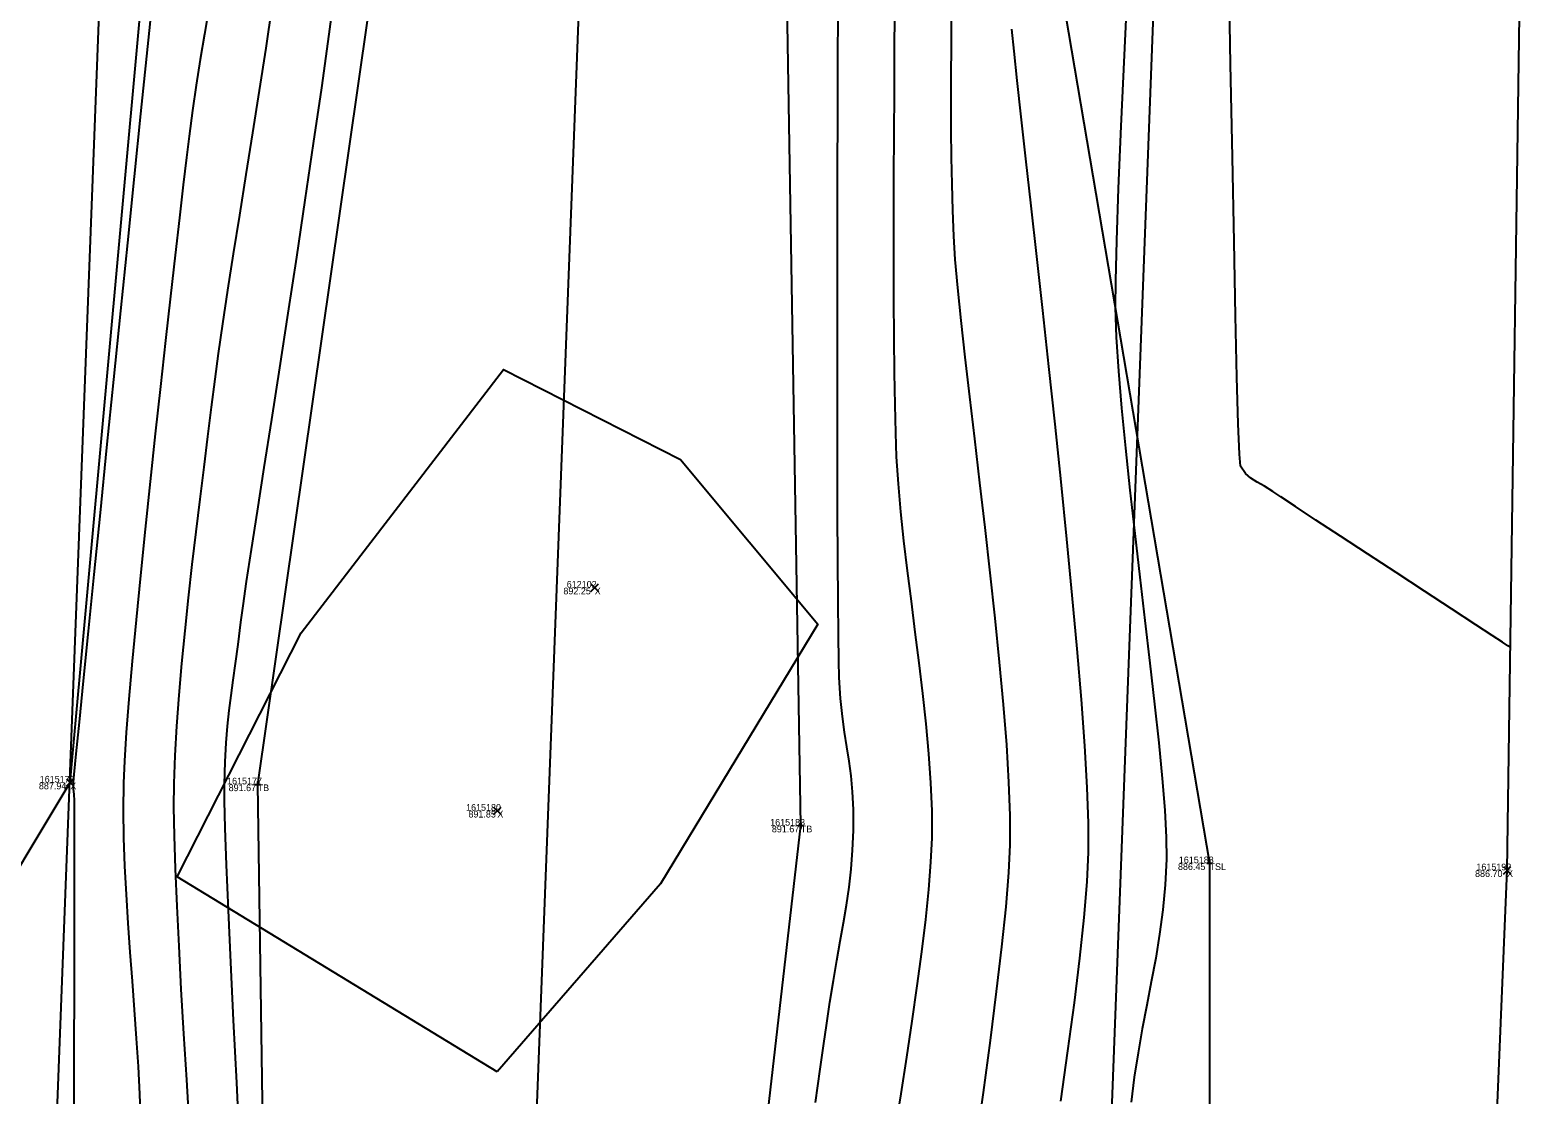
# Model space of a CAD drawing. Extents: x 1957117 to 1971063, y 701601 to 715861.
# Drawn here: x 1962680.5 to 1962759.2, y 702239.9 to 702295.5 of the extents above; entities that cross this region are included whole.
import ezdxf

# ---------------------------------------------------------------- set-up
doc = ezdxf.new("R2010")
doc.units = 0
for name, color, linetype in [('AP_X_Lights', 7, 'Continuous'), ('DT_X_Break_Line', 7, 'Continuous'), ('DT_X_Contour_Major', 7, 'Continuous'), ('DT_X_Contour_Minor', 7, 'Continuous'), ('DT_X_TIN_Hull', 7, 'Continuous'), ('GE_X_CL_20', 7, 'Continuous'), ('PV_P_Drive', 7, 'Continuous'), ('PV_P_Shoulder', 7, 'Continuous'), ('RS_Raster1', 7, 'Continuous'), ('RW_X_Esmt_RR', 7, 'Continuous'), ('SC_Scratch1', 7, 'Continuous'), ('VG_X_Tree_Line_Rt', 7, 'Continuous')]:
    doc.layers.add(name, color=color, linetype=linetype)

msp = doc.modelspace()

# ---------------------------------------------------------------- linework, layer by layer
at = {"layer": 'AP_X_Lights'}
for p, q in [((1962709.759, 702266.18), (1962710.147, 702266.57)), ((1962709.759, 702266.57), (1962710.147, 702266.18)), ((1962682.384, 702256.005), (1962682.772, 702256.395)), ((1962682.384, 702256.395), (1962682.772, 702256.005)), ((1962704.675, 702254.532), (1962705.063, 702254.922)), ((1962704.675, 702254.922), (1962705.063, 702254.532)), ((1962757.382, 702251.426), (1962757.77, 702251.816)), ((1962757.382, 702251.816), (1962757.77, 702251.426))]:
    msp.add_line(p, q, dxfattribs=at)
at = {"layer": 'DT_X_Break_Line'}
for points in [[(1962712.212, 702702.955), (1962716.271, 702654.75), (1962711.053, 702609.737), (1962713.646, 702554.428), (1962708.781, 702505.283), (1962707.233, 702455.469), (1962704.944, 702406.927), (1962695.192, 702355.079), (1962699.519, 702306.049), (1962692.358, 702256.103), (1962693.103, 702205.318), (1962697.09, 702154.707), (1962695.369, 702143.214), (1962687.557, 702105.709), (1962680.996, 702055.861)], [(1962752.132, 702702.919), (1962747.065, 702649.147), (1962745.48, 702606.97), (1962743.008, 702552.829), (1962740.623, 702503.302), (1962740.641, 702452.933), (1962736.982, 702403.388), (1962741.529, 702352.919), (1962733.397, 702302.963), (1962742.046, 702251.987), (1962742.053, 702202.145), (1962741.582, 702152.179), (1962738.197, 702102.408), (1962725.619, 702053.061)], [(1962672.291, 702056.441), (1962678.402, 702106.354), (1962662.847, 702156.902), (1962653.64, 702207.97), (1962682.578, 702256.2), (1962687.088, 702305.912), (1962688.383, 702356.115), (1962688.326, 702413.221), (1962687.321, 702456.746), (1962695.78, 702508.037), (1962696.797, 702556.263), (1962699.455, 702605.505), (1962702.117, 702657.987), (1962703.272, 702699.736)], [(1962713.582, 702053.996), (1962711.466, 702104.13), (1962714.937, 702203.608), (1962720.713, 702253.951), (1962719.889, 702303.145), (1962721.566, 702358.521), (1962719.193, 702407.367), (1962722.415, 702453.828), (1962727.642, 702504.653), (1962726.923, 702553.596), (1962728.43, 702603.611), (1962735.623, 702653.941), (1962730.179, 702698.673)]]:
    msp.add_lwpolyline(points, dxfattribs=at)
at = {"layer": 'DT_X_Contour_Major'}
for points in [[(1962693.104, 702296.72), (1962692.783, 702294.545), (1962692.444, 702292.337), (1962692.096, 702290.127), (1962691.749, 702287.947), (1962691.409, 702285.828), (1962691.085, 702283.802), (1962690.786, 702281.901), (1962690.52, 702280.155), (1962690.295, 702278.597), (1962690.12, 702277.258), (1962689.941, 702275.804), (1962689.749, 702274.266), (1962689.548, 702272.659), (1962689.341, 702270.998), (1962689.134, 702269.299), (1962688.931, 702267.577), (1962688.736, 702265.847), (1962688.553, 702264.123), (1962688.387, 702262.422), (1962688.243, 702260.759), (1962688.124, 702259.149), (1962688.035, 702257.606), (1962687.98, 702256.146), (1962687.971, 702254.92), (1962687.996, 702253.423), (1962688.052, 702251.69), (1962688.133, 702249.756), (1962688.237, 702247.654), (1962688.358, 702245.418), (1962688.493, 702243.083), (1962688.638, 702240.683), (1962688.788, 702238.252)], [(1962693.104, 702296.72), (1962692.783, 702294.545), (1962692.444, 702292.337), (1962692.096, 702290.127), (1962691.749, 702287.947), (1962691.409, 702285.828), (1962691.085, 702283.802), (1962690.786, 702281.901), (1962690.52, 702280.155), (1962690.295, 702278.597), (1962690.12, 702277.258), (1962689.941, 702275.804), (1962689.749, 702274.266), (1962689.548, 702272.659), (1962689.341, 702270.998), (1962689.134, 702269.299), (1962688.931, 702267.577), (1962688.736, 702265.847), (1962688.553, 702264.123), (1962688.387, 702262.422), (1962688.243, 702260.759), (1962688.124, 702259.149), (1962688.035, 702257.606), (1962687.98, 702256.146), (1962687.971, 702254.92), (1962687.996, 702253.423), (1962688.052, 702251.69), (1962688.133, 702249.756), (1962688.237, 702247.654), (1962688.358, 702245.418), (1962688.493, 702243.083), (1962688.638, 702240.683), (1962688.788, 702238.252)], [(1962725.61, 702296.407), (1962725.592, 702294.366), (1962725.576, 702292.239), (1962725.563, 702290.056), (1962725.554, 702287.852), (1962725.548, 702285.656), (1962725.548, 702283.5), (1962725.554, 702281.418), (1962725.566, 702279.44), (1962725.586, 702277.598), (1962725.614, 702275.925), (1962725.651, 702274.452), (1962725.697, 702273.21), (1962725.785, 702271.803), (1962725.914, 702270.334), (1962726.076, 702268.813), (1962726.262, 702267.253), (1962726.463, 702265.665), (1962726.67, 702264.061), (1962726.875, 702262.451), (1962727.067, 702260.847), (1962727.239, 702259.261), (1962727.381, 702257.704), (1962727.485, 702256.188), (1962727.542, 702254.723), (1962727.542, 702253.322), (1962727.486, 702252.051), (1962727.374, 702250.618), (1962727.214, 702249.048), (1962727.012, 702247.364), (1962726.776, 702245.59), (1962726.512, 702243.748), (1962726.228, 702241.862), (1962725.93, 702239.956), (1962725.625, 702238.053)], [(1962725.61, 702296.407), (1962725.592, 702294.366), (1962725.576, 702292.239), (1962725.563, 702290.056), (1962725.554, 702287.852), (1962725.548, 702285.656), (1962725.548, 702283.5), (1962725.554, 702281.418), (1962725.566, 702279.44), (1962725.586, 702277.598), (1962725.614, 702275.925), (1962725.651, 702274.452), (1962725.697, 702273.21), (1962725.785, 702271.803), (1962725.914, 702270.334), (1962726.076, 702268.813), (1962726.262, 702267.253), (1962726.463, 702265.665), (1962726.67, 702264.061), (1962726.875, 702262.451), (1962727.067, 702260.847), (1962727.239, 702259.261), (1962727.381, 702257.704), (1962727.485, 702256.188), (1962727.542, 702254.723), (1962727.542, 702253.322), (1962727.486, 702252.051), (1962727.374, 702250.618), (1962727.214, 702249.048), (1962727.012, 702247.364), (1962726.776, 702245.59), (1962726.512, 702243.748), (1962726.228, 702241.862), (1962725.93, 702239.956), (1962725.625, 702238.053)]]:
    msp.add_lwpolyline(points, dxfattribs=at)
at = {"layer": 'DT_X_Contour_Minor'}
for points in [[(1962757.745, 702263.264), (1962757.62, 702263.346), (1962757.331, 702263.536), (1962756.802, 702263.882), (1962755.944, 702264.443), (1962754.678, 702265.27), (1962753.267, 702266.193), (1962751.78, 702267.166), (1962750.292, 702268.14), (1962748.874, 702269.069), (1962747.599, 702269.907), (1962746.539, 702270.607), (1962745.766, 702271.121), (1962745.352, 702271.404), (1962744.919, 702271.679), (1962744.539, 702271.885), (1962744.208, 702272.084), (1962743.921, 702272.341), (1962743.671, 702272.719), (1962743.613, 702273.342), (1962743.549, 702274.927), (1962743.479, 702277.371), (1962743.404, 702280.573), (1962743.324, 702284.43), (1962743.239, 702288.842), (1962743.149, 702293.706), (1962743.054, 702298.921)], [(1962757.745, 702263.264), (1962757.62, 702263.346), (1962757.331, 702263.536), (1962756.802, 702263.882), (1962755.944, 702264.443), (1962754.678, 702265.27), (1962753.267, 702266.193), (1962751.78, 702267.166), (1962750.292, 702268.14), (1962748.874, 702269.069), (1962747.599, 702269.907), (1962746.539, 702270.607), (1962745.766, 702271.121), (1962745.352, 702271.404), (1962744.919, 702271.679), (1962744.539, 702271.885), (1962744.208, 702272.084), (1962743.921, 702272.341), (1962743.671, 702272.719), (1962743.613, 702273.342), (1962743.549, 702274.927), (1962743.479, 702277.371), (1962743.404, 702280.573), (1962743.324, 702284.43), (1962743.239, 702288.842), (1962743.149, 702293.706), (1962743.054, 702298.921)], [(1962696.431, 702297.923), (1962696.077, 702295.273), (1962695.685, 702292.47), (1962695.265, 702289.563), (1962694.828, 702286.6), (1962694.381, 702283.63), (1962693.934, 702280.7), (1962693.496, 702277.861), (1962693.076, 702275.16), (1962692.684, 702272.645), (1962692.329, 702270.365), (1962692.021, 702268.369), (1962691.767, 702266.705), (1962691.578, 702265.422), (1962691.462, 702264.567), (1962691.317, 702263.416), (1962691.183, 702262.425), (1962691.061, 702261.549), (1962690.951, 702260.742), (1962690.854, 702259.957), (1962690.77, 702259.149), (1962690.701, 702258.271), (1962690.646, 702257.277), (1962690.606, 702256.12), (1962690.611, 702255.254), (1962690.651, 702253.824), (1962690.722, 702251.898), (1962690.821, 702249.54), (1962690.945, 702246.815), (1962691.088, 702243.791), (1962691.248, 702240.531), (1962691.42, 702237.102)], [(1962696.431, 702297.923), (1962696.077, 702295.273), (1962695.685, 702292.47), (1962695.265, 702289.563), (1962694.828, 702286.6), (1962694.381, 702283.63), (1962693.934, 702280.7), (1962693.496, 702277.861), (1962693.076, 702275.16), (1962692.684, 702272.645), (1962692.329, 702270.365), (1962692.021, 702268.369), (1962691.767, 702266.705), (1962691.578, 702265.422), (1962691.462, 702264.567), (1962691.317, 702263.416), (1962691.183, 702262.425), (1962691.061, 702261.549), (1962690.951, 702260.742), (1962690.854, 702259.957), (1962690.77, 702259.149), (1962690.701, 702258.271), (1962690.646, 702257.277), (1962690.606, 702256.12), (1962690.611, 702255.254), (1962690.651, 702253.824), (1962690.722, 702251.898), (1962690.821, 702249.54), (1962690.945, 702246.815), (1962691.088, 702243.791), (1962691.248, 702240.531), (1962691.42, 702237.102)], [(1962737.789, 702298.282), (1962737.589, 702294.181), (1962737.42, 702290.464), (1962737.284, 702287.209), (1962737.187, 702284.495), (1962737.132, 702282.4), (1962737.123, 702281.003), (1962737.177, 702279.453), (1962737.291, 702277.686), (1962737.454, 702275.74), (1962737.657, 702273.653), (1962737.89, 702271.464), (1962738.144, 702269.208), (1962738.409, 702266.926), (1962738.676, 702264.653), (1962738.935, 702262.428), (1962739.177, 702260.288), (1962739.392, 702258.272), (1962739.571, 702256.417), (1962739.704, 702254.76), (1962739.782, 702253.34), (1962739.795, 702252.194), (1962739.731, 702250.857), (1962739.609, 702249.559), (1962739.439, 702248.289), (1962739.235, 702247.041), (1962739.008, 702245.805), (1962738.771, 702244.573), (1962738.536, 702243.336), (1962738.315, 702242.087), (1962738.119, 702240.816), (1962737.961, 702239.515)], [(1962737.789, 702298.282), (1962737.589, 702294.181), (1962737.42, 702290.464), (1962737.284, 702287.209), (1962737.187, 702284.495), (1962737.132, 702282.4), (1962737.123, 702281.003), (1962737.177, 702279.453), (1962737.291, 702277.686), (1962737.454, 702275.74), (1962737.657, 702273.653), (1962737.89, 702271.464), (1962738.144, 702269.208), (1962738.409, 702266.926), (1962738.676, 702264.653), (1962738.935, 702262.428), (1962739.177, 702260.288), (1962739.392, 702258.272), (1962739.571, 702256.417), (1962739.704, 702254.76), (1962739.782, 702253.34), (1962739.795, 702252.194), (1962739.731, 702250.857), (1962739.609, 702249.559), (1962739.439, 702248.289), (1962739.235, 702247.041), (1962739.008, 702245.805), (1962738.771, 702244.573), (1962738.536, 702243.336), (1962738.315, 702242.087), (1962738.119, 702240.816), (1962737.961, 702239.515)], [(1962686.828, 702296.799), (1962686.554, 702294.121), (1962686.247, 702291.108), (1962685.913, 702287.837), (1962685.562, 702284.383), (1962685.201, 702280.824), (1962684.837, 702277.235), (1962684.478, 702273.693), (1962684.133, 702270.274), (1962683.808, 702267.055), (1962683.512, 702264.111), (1962683.251, 702261.519), (1962683.035, 702259.356), (1962682.871, 702257.697), (1962682.766, 702256.619), (1962682.728, 702256.199), (1962682.733, 702255.858), (1962682.756, 702255.587), (1962682.775, 702255.246), (1962682.776, 702254.57), (1962682.776, 702252.743), (1962682.776, 702249.886), (1962682.774, 702246.118), (1962682.772, 702241.561), (1962682.769, 702236.335)], [(1962686.828, 702296.799), (1962686.554, 702294.121), (1962686.247, 702291.108), (1962685.913, 702287.837), (1962685.562, 702284.383), (1962685.201, 702280.824), (1962684.837, 702277.235), (1962684.478, 702273.693), (1962684.133, 702270.274), (1962683.808, 702267.055), (1962683.512, 702264.111), (1962683.251, 702261.519), (1962683.035, 702259.356), (1962682.871, 702257.697), (1962682.766, 702256.619), (1962682.728, 702256.199), (1962682.733, 702255.858), (1962682.756, 702255.587), (1962682.775, 702255.246), (1962682.776, 702254.57), (1962682.776, 702252.743), (1962682.776, 702249.886), (1962682.774, 702246.118), (1962682.772, 702241.561), (1962682.769, 702236.335)], [(1962689.809, 702296.612), (1962689.582, 702295.278), (1962689.359, 702293.944), (1962689.147, 702292.611), (1962688.951, 702291.279), (1962688.777, 702289.948), (1962688.644, 702288.834), (1962688.474, 702287.398), (1962688.275, 702285.683), (1962688.05, 702283.731), (1962687.806, 702281.586), (1962687.548, 702279.288), (1962687.281, 702276.882), (1962687.012, 702274.409), (1962686.745, 702271.912), (1962686.485, 702269.433), (1962686.24, 702267.016), (1962686.013, 702264.702), (1962685.81, 702262.534), (1962685.638, 702260.554), (1962685.5, 702258.806), (1962685.404, 702257.331), (1962685.354, 702256.172), (1962685.339, 702254.758), (1962685.36, 702253.312), (1962685.413, 702251.842), (1962685.489, 702250.354), (1962685.584, 702248.853), (1962685.691, 702247.346), (1962685.804, 702245.838), (1962685.916, 702244.336), (1962686.022, 702242.847), (1962686.115, 702241.375), (1962686.189, 702239.926), (1962686.238, 702238.508)], [(1962689.809, 702296.612), (1962689.582, 702295.278), (1962689.359, 702293.944), (1962689.147, 702292.611), (1962688.951, 702291.279), (1962688.777, 702289.948), (1962688.644, 702288.834), (1962688.474, 702287.398), (1962688.275, 702285.683), (1962688.05, 702283.731), (1962687.806, 702281.586), (1962687.548, 702279.288), (1962687.281, 702276.882), (1962687.012, 702274.409), (1962686.745, 702271.912), (1962686.485, 702269.433), (1962686.24, 702267.016), (1962686.013, 702264.702), (1962685.81, 702262.534), (1962685.638, 702260.554), (1962685.5, 702258.806), (1962685.404, 702257.331), (1962685.354, 702256.172), (1962685.339, 702254.758), (1962685.36, 702253.312), (1962685.413, 702251.842), (1962685.489, 702250.354), (1962685.584, 702248.853), (1962685.691, 702247.346), (1962685.804, 702245.838), (1962685.916, 702244.336), (1962686.022, 702242.847), (1962686.115, 702241.375), (1962686.189, 702239.926), (1962686.238, 702238.508)], [(1962721.471, 702239.501), (1962721.721, 702241.23), (1962721.916, 702242.587), (1962722.048, 702243.521), (1962722.228, 702244.739), (1962722.412, 702245.865), (1962722.596, 702246.917), (1962722.774, 702247.913), (1962722.943, 702248.87), (1962723.096, 702249.806), (1962723.229, 702250.739), (1962723.337, 702251.687), (1962723.415, 702252.667), (1962723.458, 702253.698), (1962723.459, 702254.788), (1962723.415, 702255.725), (1962723.338, 702256.554), (1962723.236, 702257.317), (1962723.12, 702258.06), (1962723, 702258.825), (1962722.886, 702259.656), (1962722.788, 702260.597), (1962722.716, 702261.692), (1962722.691, 702262.549), (1962722.67, 702263.895), (1962722.653, 702265.67), (1962722.64, 702267.814), (1962722.631, 702270.268), (1962722.625, 702272.971), (1962722.621, 702275.864), (1962722.621, 702278.887), (1962722.623, 702281.98), (1962722.627, 702285.084), (1962722.632, 702288.138), (1962722.64, 702291.083), (1962722.648, 702293.858), (1962722.658, 702296.405)], [(1962721.471, 702239.501), (1962721.721, 702241.23), (1962721.916, 702242.587), (1962722.048, 702243.521), (1962722.228, 702244.739), (1962722.412, 702245.865), (1962722.596, 702246.917), (1962722.774, 702247.913), (1962722.943, 702248.87), (1962723.096, 702249.806), (1962723.229, 702250.739), (1962723.337, 702251.687), (1962723.415, 702252.667), (1962723.458, 702253.698), (1962723.459, 702254.788), (1962723.415, 702255.725), (1962723.338, 702256.554), (1962723.236, 702257.317), (1962723.12, 702258.06), (1962723, 702258.825), (1962722.886, 702259.656), (1962722.788, 702260.597), (1962722.716, 702261.692), (1962722.691, 702262.549), (1962722.67, 702263.895), (1962722.653, 702265.67), (1962722.64, 702267.814), (1962722.631, 702270.268), (1962722.625, 702272.971), (1962722.621, 702275.864), (1962722.621, 702278.887), (1962722.623, 702281.98), (1962722.627, 702285.084), (1962722.632, 702288.138), (1962722.64, 702291.083), (1962722.648, 702293.858), (1962722.658, 702296.405)], [(1962728.567, 702296.051), (1962728.552, 702294.601), (1962728.542, 702293.147), (1962728.539, 702291.697), (1962728.544, 702290.257), (1962728.559, 702288.833), (1962728.586, 702287.433), (1962728.625, 702286.063), (1962728.678, 702284.729), (1962728.757, 702283.516), (1962728.888, 702282.036), (1962729.063, 702280.324), (1962729.274, 702278.414), (1962729.513, 702276.342), (1962729.772, 702274.144), (1962730.042, 702271.855), (1962730.315, 702269.509), (1962730.583, 702267.142), (1962730.838, 702264.79), (1962731.071, 702262.486), (1962731.274, 702260.268), (1962731.44, 702258.17), (1962731.559, 702256.226), (1962731.624, 702254.474), (1962731.627, 702252.946), (1962731.556, 702251.509), (1962731.408, 702249.721), (1962731.192, 702247.631), (1962730.915, 702245.287), (1962730.589, 702242.736), (1962730.222, 702240.026), (1962729.824, 702237.205)], [(1962728.567, 702296.051), (1962728.552, 702294.601), (1962728.542, 702293.147), (1962728.539, 702291.697), (1962728.544, 702290.257), (1962728.559, 702288.833), (1962728.586, 702287.433), (1962728.625, 702286.063), (1962728.678, 702284.729), (1962728.757, 702283.516), (1962728.888, 702282.036), (1962729.063, 702280.324), (1962729.274, 702278.414), (1962729.513, 702276.342), (1962729.772, 702274.144), (1962730.042, 702271.855), (1962730.315, 702269.509), (1962730.583, 702267.142), (1962730.838, 702264.79), (1962731.071, 702262.486), (1962731.274, 702260.268), (1962731.44, 702258.17), (1962731.559, 702256.226), (1962731.624, 702254.474), (1962731.627, 702252.946), (1962731.556, 702251.509), (1962731.408, 702249.721), (1962731.192, 702247.631), (1962730.915, 702245.287), (1962730.589, 702242.736), (1962730.222, 702240.026), (1962729.824, 702237.205)], [(1962731.713, 702295.54), (1962731.825, 702294.391), (1962731.989, 702292.848), (1962732.197, 702290.957), (1962732.442, 702288.765), (1962732.716, 702286.318), (1962733.013, 702283.664), (1962733.326, 702280.848), (1962733.647, 702277.917), (1962733.968, 702274.919), (1962734.284, 702271.899), (1962734.585, 702268.904), (1962734.866, 702265.982), (1962735.119, 702263.178), (1962735.337, 702260.539), (1962735.512, 702258.112), (1962735.638, 702255.944), (1962735.706, 702254.081), (1962735.711, 702252.57), (1962735.636, 702251.013), (1962735.482, 702249.155), (1962735.258, 702247.039), (1962734.973, 702244.708), (1962734.639, 702242.203), (1962734.264, 702239.567)], [(1962731.713, 702295.54), (1962731.825, 702294.391), (1962731.989, 702292.848), (1962732.197, 702290.957), (1962732.442, 702288.765), (1962732.716, 702286.318), (1962733.013, 702283.664), (1962733.326, 702280.848), (1962733.647, 702277.917), (1962733.968, 702274.919), (1962734.284, 702271.899), (1962734.585, 702268.904), (1962734.866, 702265.982), (1962735.119, 702263.178), (1962735.337, 702260.539), (1962735.512, 702258.112), (1962735.638, 702255.944), (1962735.706, 702254.081), (1962735.711, 702252.57), (1962735.636, 702251.013), (1962735.482, 702249.155), (1962735.258, 702247.039), (1962734.973, 702244.708), (1962734.639, 702242.203), (1962734.264, 702239.567)]]:
    msp.add_lwpolyline(points, dxfattribs=at)
at = {"layer": 'DT_X_TIN_Hull'}
msp.add_lwpolyline([(1962657.931, 702308.011), (1962655.854, 702258.355), (1962653.64, 702207.97), (1962651.503, 702157.712), (1962649.771, 702107.746), (1962674.688, 702087.643), (1962671.405, 702038.683), (1962651.95, 702019.751), (1962598.276, 702023.522), (1962596.236, 701997.877), (1962651.443, 701993.881), (1962750.651, 701987.35), (1962803.275, 701984.672), (1962804.883, 701997.219), (1962805.914, 702009.441), (1962753.632, 702013.572), (1962730.2, 702029.616), (1962722.307, 702088.916), (1962751.157, 702101.248), (1962753.404, 702150.955), (1962757.576, 702251.621), (1962759.026, 702351.713)], dxfattribs=at)
at = {"layer": 'GE_X_CL_20'}
msp.add_lwpolyline([(1962741.373, 703141.619), (1962697.729, 701998.272)], dxfattribs=at)
at = {"layer": 'PV_P_Drive'}
for p, q in [((1962692.358, 702256.249), (1962692.358, 702255.957)), ((1962692.212, 702256.103), (1962692.504, 702256.103)), ((1962692.358, 702256.103), (1962692.358, 702256.103)), ((1962720.567, 702253.951), (1962720.859, 702253.951)), ((1962720.713, 702254.097), (1962720.713, 702253.805)), ((1962720.713, 702253.951), (1962720.713, 702253.951)), ((1962741.9, 702251.987), (1962742.192, 702251.987)), ((1962742.046, 702252.133), (1962742.046, 702251.841)), ((1962742.046, 702251.987), (1962742.046, 702251.987))]:
    msp.add_line(p, q, dxfattribs=at)
at = {"layer": 'RW_X_Esmt_RR'}
for points in [[(1962674.265, 702039.003), (1962716.391, 703142.573)], [(1962729.176, 702035.621), (1962771.351, 703140.475)]]:
    msp.add_lwpolyline(points, dxfattribs=at)
at = {"layer": 'VG_X_Tree_Line_Rt'}
msp.add_lwpolyline([(1962704.856, 702241.103), (1962688.158, 702251.287), (1962694.635, 702264.02), (1962705.19, 702277.765), (1962714.429, 702273.067), (1962721.596, 702264.469), (1962713.386, 702250.921), (1962704.856, 702241.103)], dxfattribs=at)

# ---------------------------------------------------------------- texts
at = {"layer": 'PV_P_Shoulder'}
for s, p in [('892.25', (1962708.319, 702266.025)), ('887.94', (1962680.941, 702255.85)), ('891.67', (1962690.845, 702255.753)), ('891.85', (1962703.362, 702254.377)), ('891.67', (1962719.2, 702253.601)), ('886.45', (1962740.398, 702251.637)), ('886.70', (1962755.906, 702251.271))]:
    msp.add_text(s, height=0.35, dxfattribs=at).set_placement(p)
at = {"layer": 'RS_Raster1'}
for s, p in [('612102', (1962708.493, 702266.375)), ('1615173', (1962680.983, 702256.2)), ('1615177', (1962690.763, 702256.103)), ('1615180', (1962703.238, 702254.727)), ('1615183', (1962719.112, 702253.951)), ('1615188', (1962740.443, 702251.987)), ('1615192', (1962755.973, 702251.621))]:
    msp.add_text(s, height=0.35, dxfattribs=at).set_placement(p)
at = {"layer": 'SC_Scratch1'}
for s, p in [('X', (1962709.953, 702266.025)), ('X', (1962682.578, 702255.85)), ('TB', (1962692.358, 702255.753)), ('X', (1962704.869, 702254.377)), ('TB', (1962720.713, 702253.601)), ('TSL', (1962742.046, 702251.637)), ('X', (1962757.576, 702251.271))]:
    msp.add_text(s, height=0.35, dxfattribs=at).set_placement(p)

doc.saveas('drawing.dxf')
